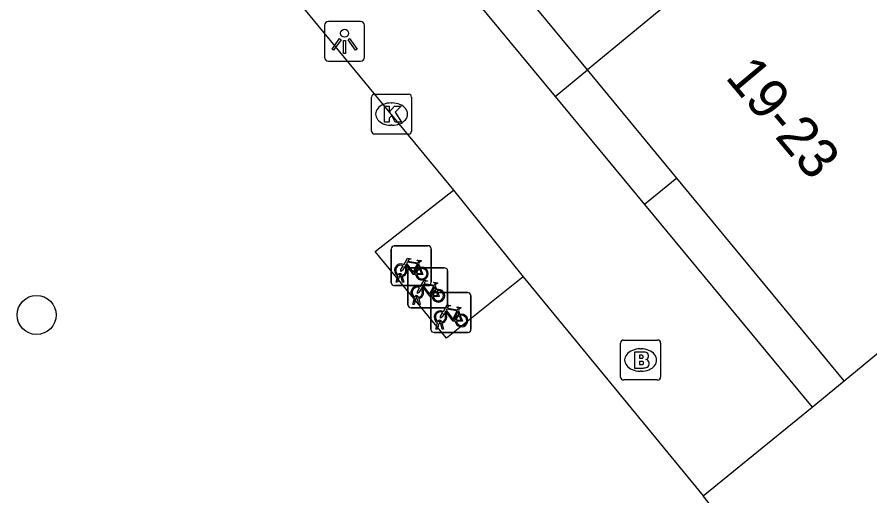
# Model space of a CAD drawing. Extents: x 162347 to 162868, y 381221 to 381813.
# Drawn here: x 162472.3 to 162493.66, y 381694.2 to 381706.2 of the extents above; entities that cross this region are included whole.
import ezdxf

# ---------------------------------------------------------------- set-up
doc = ezdxf.new("R2010")
doc.units = 0
for name, color, linetype in [('IMGEO_Boom', 7, 'Continuous'), ('IMGEO_Brandkraan', 7, 'Continuous'), ('IMGEO_Fietsenrek', 7, 'Continuous'), ('IMGEO_Kolk', 7, 'Continuous'), ('IMGEO_Lichtpunt', 7, 'Continuous'), ('IMGEO_Pand', 7, 'Continuous'), ('IMGEO_Pand_nummerreeks', 7, 'Continuous'), ('IMGEO_Voetpad_open', 7, 'Continuous')]:
    doc.layers.add(name, color=color, linetype=linetype)

msp = doc.modelspace()

# ---------------------------------------------------------------- linework, layer by layer
at = {"layer": 'IMGEO_Boom'}
msp.add_circle((162472.788, 381698.734), 0.489, dxfattribs=at)
at = {"layer": 'IMGEO_Brandkraan'}
for p, q in [((162487.417, 381697.178), (162487.417, 381698.03)), ((162487.492, 381698.104), (162488.344, 381698.104)), ((162488.418, 381698.03), (162488.418, 381697.178)), ((162487.905, 381697.884), (162487.93, 381697.884)), ((162487.928, 381697.324), (162487.903, 381697.324)), ((162488.344, 381697.104), (162487.492, 381697.104))]:
    msp.add_line(p, q, dxfattribs=at)
for points in [[(162487.417, 381697.178), (162487.417, 381698.03)], [(162487.492, 381698.104), (162488.344, 381698.104)], [(162488.418, 381698.03), (162488.418, 381697.178)], [(162487.765, 381697.804), (162487.765, 381697.404), (162487.978, 381697.404)], [(162487.996, 381697.804), (162487.765, 381697.804)], [(162487.944, 381697.723), (162487.89, 381697.723), (162487.89, 381697.647)], [(162487.89, 381697.647), (162487.943, 381697.647)], [(162487.952, 381697.571), (162487.89, 381697.571), (162487.89, 381697.49)], [(162487.89, 381697.49), (162487.952, 381697.49)], [(162488.344, 381697.104), (162487.492, 381697.104)]]:
    msp.add_lwpolyline(points, dxfattribs=at)
for centre, radius, start, end in [((162487.494, 381698.028), 0.0765, 91.552, 178.448), ((162487.494, 381698.028), 0.0765, 91.552, 178.448), ((162488.342, 381698.028), 0.0765, 1.552, 88.448), ((162488.342, 381698.028), 0.0765, 1.552, 88.448), ((162488, 381697.659), 0.145, 59.4692, 91.5367), ((162488.025, 381697.706), 0.0922, 285.5137, 58.1501), ((162487.945, 381697.685), 0.0379, 267.8285, 90.9355), ((162487.953, 381697.53), 0.0404, 269.8759, 90.5077), ((162488.03, 381697.514), 0.105, 301.3115, 78.989), ((162487.984, 381697.655), 0.251, 268.6676, 293.5347), ((162487.494, 381697.18), 0.0765, 181.552, 268.448), ((162487.494, 381697.18), 0.0765, 181.552, 268.448), ((162488.342, 381697.18), 0.0765, 271.552, 358.448), ((162488.342, 381697.18), 0.0765, 271.552, 358.448)]:
    msp.add_arc(centre, radius, start, end, dxfattribs=at)
for centre, major_axis, ratio, start_param, end_param in [((162487.904, 381697.604), (-0.387, 0.002), 0.722429, 4.712389, 7.853982), ((162487.929, 381697.604), (-0.39, 0.002), 0.717154, 1.570796, 4.712389)]:
    msp.add_ellipse(centre, major_axis=major_axis, ratio=ratio, start_param=start_param, end_param=end_param, dxfattribs=at)
at = {"layer": 'IMGEO_Fietsenrek'}
for p, q in [((162481.671, 381699.543), (162481.671, 381700.384)), ((162481.671, 381700.384), (162481.671, 381699.543)), ((162481.746, 381700.468), (162482.587, 381700.468)), ((162482.587, 381700.468), (162481.746, 381700.468)), ((162482.671, 381700.393), (162482.671, 381699.552)), ((162482.671, 381699.552), (162482.671, 381700.393)), ((162482.159, 381699.914), (162483, 381699.914)), ((162483, 381699.914), (162482.159, 381699.914)), ((162482.358, 381700.017), (162482.394, 381699.922)), ((162481.798, 381699.552), (162481.837, 381699.712)), ((162481.867, 381699.7), (162481.832, 381699.552)), ((162481.909, 381699.724), (162481.908, 381699.728)), ((162481.95, 381699.552), (162481.916, 381699.694)), ((162481.94, 381699.735), (162481.941, 381699.728)), ((162481.948, 381699.698), (162481.983, 381699.552)), ((162482.084, 381698.989), (162482.084, 381699.83)), ((162482.084, 381699.83), (162482.084, 381698.989)), ((162483.084, 381699.839), (162483.084, 381698.998)), ((162483.084, 381698.998), (162483.084, 381699.839)), ((162482.596, 381699.468), (162481.755, 381699.468)), ((162481.755, 381699.468), (162482.596, 381699.468)), ((162481.832, 381699.552), (162481.798, 381699.552)), ((162481.983, 381699.552), (162481.95, 381699.552)), ((162482.771, 381699.463), (162482.807, 381699.368)), ((162482.74, 381699.295), (162483.581, 381699.295)), ((162483.581, 381699.295), (162482.74, 381699.295)), ((162482.211, 381698.998), (162482.25, 381699.158)), ((162482.28, 381699.146), (162482.245, 381698.998)), ((162482.322, 381699.17), (162482.321, 381699.174)), ((162482.363, 381698.998), (162482.329, 381699.14)), ((162482.353, 381699.181), (162482.354, 381699.174)), ((162482.361, 381699.144), (162482.396, 381698.998)), ((162482.665, 381698.37), (162482.665, 381699.211)), ((162482.665, 381699.211), (162482.665, 381698.37)), ((162483.665, 381699.22), (162483.665, 381698.379)), ((162483.665, 381698.379), (162483.665, 381699.22)), ((162483.009, 381698.914), (162482.168, 381698.914)), ((162482.168, 381698.914), (162483.009, 381698.914)), ((162482.245, 381698.998), (162482.211, 381698.998)), ((162482.396, 381698.998), (162482.363, 381698.998)), ((162483.352, 381698.844), (162483.388, 381698.749)), ((162482.792, 381698.379), (162482.831, 381698.539)), ((162482.826, 381698.379), (162482.792, 381698.379)), ((162482.861, 381698.527), (162482.826, 381698.379)), ((162482.903, 381698.551), (162482.902, 381698.555)), ((162482.944, 381698.379), (162482.91, 381698.521)), ((162482.934, 381698.562), (162482.935, 381698.555)), ((162482.942, 381698.525), (162482.977, 381698.379)), ((162482.977, 381698.379), (162482.944, 381698.379)), ((162483.59, 381698.295), (162482.749, 381698.295)), ((162482.749, 381698.295), (162483.59, 381698.295))]:
    msp.add_line(p, q, dxfattribs=at)
for points in [[(162481.984, 381699.994), (162482.079, 381700.158), (162482.165, 381700.144), (162482.167, 381700.135), (162482.111, 381700.124), (162482.084, 381700.079), (162482.34, 381700.038)], [(162482.34, 381700.038), (162482.365, 381700.087), (162482.359, 381700.091), (162482.336, 381700.095), (162482.324, 381700.102), (162482.323, 381700.105), (162482.325, 381700.11), (162482.42, 381700.095), (162482.422, 381700.085), (162482.412, 381700.072), (162482.4, 381700.066), (162482.386, 381700.072), (162482.358, 381700.017)], [(162482.005, 381699.942), (162481.953, 381699.852), (162481.913, 381699.827), (162481.914, 381699.874), (162481.969, 381699.968)], [(162482.28, 381699.75), (162482.23, 381699.75), (162482.039, 381700.001), (162482.02, 381699.969)], [(162482.327, 381700.013), (162482.07, 381700.054), (162482.053, 381700.025), (162482.22, 381699.805), (162482.327, 381700.013)], [(162482.375, 381699.915), (162482.345, 381699.992), (162482.236, 381699.774), (162482.279, 381699.774)], [(162482.309, 381699.774), (162482.429, 381699.773), (162482.385, 381699.887)], [(162482.405, 381699.894), (162482.46, 381699.749), (162482.31, 381699.749)], [(162482.397, 381699.44), (162482.492, 381699.604), (162482.578, 381699.59), (162482.58, 381699.581), (162482.524, 381699.57), (162482.497, 381699.525), (162482.753, 381699.484)], [(162482.693, 381699.196), (162482.643, 381699.196), (162482.452, 381699.447), (162482.433, 381699.415)], [(162482.74, 381699.459), (162482.483, 381699.5), (162482.466, 381699.471), (162482.633, 381699.251), (162482.74, 381699.459)], [(162482.788, 381699.361), (162482.758, 381699.438), (162482.649, 381699.22), (162482.692, 381699.22)], [(162482.753, 381699.484), (162482.778, 381699.533), (162482.772, 381699.537), (162482.749, 381699.541), (162482.737, 381699.548), (162482.736, 381699.551), (162482.738, 381699.556), (162482.833, 381699.541), (162482.835, 381699.531), (162482.825, 381699.518), (162482.813, 381699.512), (162482.799, 381699.518), (162482.771, 381699.463)], [(162482.418, 381699.388), (162482.366, 381699.298), (162482.326, 381699.273), (162482.327, 381699.32), (162482.382, 381699.414)], [(162482.722, 381699.22), (162482.842, 381699.219), (162482.798, 381699.333)], [(162482.818, 381699.34), (162482.873, 381699.195), (162482.723, 381699.195)], [(162482.999, 381698.769), (162482.947, 381698.679), (162482.907, 381698.654), (162482.908, 381698.701), (162482.963, 381698.795)], [(162482.978, 381698.821), (162483.073, 381698.985), (162483.159, 381698.971), (162483.161, 381698.962), (162483.105, 381698.951), (162483.078, 381698.906), (162483.334, 381698.865)], [(162483.274, 381698.577), (162483.224, 381698.577), (162483.033, 381698.828), (162483.014, 381698.796)], [(162483.321, 381698.84), (162483.064, 381698.881), (162483.047, 381698.852), (162483.214, 381698.632), (162483.321, 381698.84)], [(162483.369, 381698.742), (162483.339, 381698.819), (162483.23, 381698.601), (162483.273, 381698.601)], [(162483.334, 381698.865), (162483.359, 381698.914), (162483.353, 381698.918), (162483.33, 381698.922), (162483.318, 381698.929), (162483.317, 381698.932), (162483.319, 381698.937), (162483.414, 381698.922), (162483.416, 381698.912), (162483.406, 381698.899), (162483.394, 381698.893), (162483.38, 381698.899), (162483.352, 381698.844)], [(162483.303, 381698.601), (162483.423, 381698.6), (162483.379, 381698.714)], [(162483.399, 381698.721), (162483.454, 381698.576), (162483.304, 381698.576)]]:
    msp.add_lwpolyline(points, dxfattribs=at)
for centre, radius, start, end in [((162481.749, 381700.39), 0.0779, 92.4484, 184.2845), ((162481.749, 381700.39), 0.0779, 92.4484, 184.2845), ((162482.593, 381700.39), 0.0779, 2.4484, 94.2845), ((162482.593, 381700.39), 0.0779, 2.4484, 94.2845), ((162481.911, 381699.853), 0.159, 62.6766, 242.1369), ((162481.911, 381699.853), 0.129, 63.3192, 238.903), ((162481.911, 381699.853), 0.129, 283.6043, 43.4302), ((162481.911, 381699.853), 0.159, 283.5766, 46.6042), ((162482.162, 381699.836), 0.0779, 92.4484, 184.2845), ((162482.162, 381699.836), 0.0779, 92.4484, 184.2845), ((162482.438, 381699.769), 0.159, 113.3408, 178.3217), ((162482.438, 381699.769), 0.159, 187.0065, 105.7708), ((162482.438, 381699.769), 0.129, 113.923, 177.9556), ((162482.438, 381699.769), 0.129, 188.6715, 104.5883), ((162483.006, 381699.836), 0.0779, 2.4484, 94.2845), ((162483.006, 381699.836), 0.0779, 2.4484, 94.2845), ((162481.891, 381699.724), 0.0499, 12.8025, 158.6934), ((162481.911, 381699.853), 0.159, 253.9967, 271.7867), ((162481.891, 381699.724), 0.0174, 12.8025, 163.4502), ((162481.911, 381699.853), 0.129, 253.415, 269.0204), ((162481.749, 381699.546), 0.0779, 182.4484, 274.2845), ((162481.749, 381699.546), 0.0779, 182.4484, 274.2845), ((162482.324, 381699.299), 0.159, 62.6766, 242.1369), ((162482.593, 381699.546), 0.0779, 272.4484, 4.2845), ((162482.593, 381699.546), 0.0779, 272.4484, 4.2845), ((162482.324, 381699.299), 0.129, 63.3192, 238.903), ((162482.324, 381699.299), 0.129, 283.6043, 43.4302), ((162482.324, 381699.299), 0.159, 283.5766, 46.6042), ((162482.743, 381699.217), 0.0779, 92.4484, 184.2845), ((162482.743, 381699.217), 0.0779, 92.4484, 184.2845), ((162482.851, 381699.215), 0.159, 113.3408, 178.3217), ((162482.851, 381699.215), 0.159, 187.0065, 105.7708), ((162482.851, 381699.215), 0.129, 113.923, 177.9556), ((162482.851, 381699.215), 0.129, 188.6715, 104.5883), ((162483.587, 381699.217), 0.0779, 2.4484, 94.2845), ((162483.587, 381699.217), 0.0779, 2.4484, 94.2845), ((162482.304, 381699.17), 0.0499, 12.8025, 158.6934), ((162482.324, 381699.299), 0.159, 253.9967, 271.7867), ((162482.304, 381699.17), 0.0174, 12.8025, 163.4502), ((162482.324, 381699.299), 0.129, 253.415, 269.0204), ((162482.162, 381698.992), 0.0779, 182.4484, 274.2845), ((162482.162, 381698.992), 0.0779, 182.4484, 274.2845), ((162482.905, 381698.68), 0.159, 62.6766, 242.1369), ((162482.905, 381698.68), 0.129, 63.3192, 238.903), ((162482.905, 381698.68), 0.159, 283.5766, 46.6042), ((162483.006, 381698.992), 0.0779, 272.4484, 4.2845), ((162483.006, 381698.992), 0.0779, 272.4484, 4.2845), ((162482.885, 381698.551), 0.0499, 12.8025, 158.6934), ((162482.905, 381698.68), 0.129, 283.6043, 43.4302), ((162483.432, 381698.596), 0.159, 113.3408, 178.3217), ((162483.432, 381698.596), 0.159, 187.0065, 105.7708), ((162483.432, 381698.596), 0.129, 113.923, 177.9556), ((162483.432, 381698.596), 0.129, 188.6715, 104.5883), ((162482.743, 381698.373), 0.0779, 182.4484, 274.2845), ((162482.743, 381698.373), 0.0779, 182.4484, 274.2845), ((162482.905, 381698.68), 0.159, 253.9967, 271.7867), ((162482.885, 381698.551), 0.0174, 12.8025, 163.4502), ((162482.905, 381698.68), 0.129, 253.415, 269.0204), ((162483.587, 381698.373), 0.0779, 272.4484, 4.2845), ((162483.587, 381698.373), 0.0779, 272.4484, 4.2845)]:
    msp.add_arc(centre, radius, start, end, dxfattribs=at)
at = {"layer": 'IMGEO_Kolk'}
for p, q in [((162481.179, 381703.341), (162481.179, 381704.193)), ((162481.254, 381704.267), (162482.106, 381704.267)), ((162482.18, 381704.193), (162482.18, 381703.341)), ((162481.667, 381704.047), (162481.692, 381704.047)), ((162481.69, 381703.487), (162481.665, 381703.487)), ((162482.106, 381703.267), (162481.254, 381703.267))]:
    msp.add_line(p, q, dxfattribs=at)
for points in [[(162481.179, 381703.341), (162481.179, 381704.193)], [(162481.254, 381704.267), (162482.106, 381704.267)], [(162482.18, 381704.193), (162482.18, 381703.341)], [(162481.5, 381703.967), (162481.623, 381703.967), (162481.623, 381703.816), (162481.753, 381703.967), (162481.917, 381703.967), (162481.771, 381703.816), (162481.924, 381703.567), (162481.772, 381703.567), (162481.687, 381703.731), (162481.623, 381703.664), (162481.623, 381703.567), (162481.5, 381703.567), (162481.5, 381703.967)], [(162482.106, 381703.267), (162481.254, 381703.267)]]:
    msp.add_lwpolyline(points, dxfattribs=at)
for centre, start, end in [((162481.256, 381704.191), 91.552, 178.448), ((162481.256, 381704.191), 91.552, 178.448), ((162482.104, 381704.191), 1.552, 88.448), ((162482.104, 381704.191), 1.552, 88.448), ((162481.256, 381703.343), 181.552, 268.448), ((162481.256, 381703.343), 181.552, 268.448), ((162482.104, 381703.343), 271.552, 358.448), ((162482.104, 381703.343), 271.552, 358.448)]:
    msp.add_arc(centre, 0.0765, start, end, dxfattribs=at)
for centre, major_axis, ratio, start_param, end_param in [((162481.666, 381703.767), (-0.387, 0.002), 0.722429, 4.712389, 7.853982), ((162481.691, 381703.767), (-0.39, 0.002), 0.717154, 1.570796, 4.712389)]:
    msp.add_ellipse(centre, major_axis=major_axis, ratio=ratio, start_param=start_param, end_param=end_param, dxfattribs=at)
at = {"layer": 'IMGEO_Lichtpunt'}
for p, q in [((162480.905, 381706.09), (162480.097, 381706.09)), ((162480.905, 381706.09), (162480.097, 381706.09)), ((162480.003, 381705.995), (162480.003, 381705.188)), ((162480.003, 381705.995), (162480.003, 381705.188)), ((162480.999, 381705.188), (162480.999, 381705.995)), ((162480.999, 381705.188), (162480.999, 381705.995)), ((162480.097, 381705.094), (162480.905, 381705.094)), ((162480.097, 381705.094), (162480.905, 381705.094))]:
    msp.add_line(p, q, dxfattribs=at)
for points in [[(162480.377, 381705.659), (162480.416, 381705.631), (162480.228, 381705.369), (162480.19, 381705.396), (162480.377, 381705.659)], [(162480.589, 381705.631), (162480.627, 381705.658), (162480.814, 381705.396), (162480.775, 381705.368), (162480.589, 381705.631)], [(162480.479, 381705.611), (162480.526, 381705.611), (162480.526, 381705.289), (162480.479, 381705.289), (162480.479, 381705.611)]]:
    msp.add_lwpolyline(points, dxfattribs=at)
msp.add_circle((162480.502, 381705.793), 0.0994, dxfattribs=at)
for centre, start, end in [((162480.097, 381705.995), 90, 180), ((162480.097, 381705.995), 90, 180), ((162480.905, 381705.995), 0, 90), ((162480.905, 381705.995), 0, 90), ((162480.097, 381705.188), 180, 270), ((162480.097, 381705.188), 180, 270), ((162480.905, 381705.188), 270, 0), ((162480.905, 381705.188), 270, 360)]:
    msp.add_arc(centre, 0.0946, start, end, dxfattribs=at)
at = {"layer": 'IMGEO_Pand'}
for points in [[(162493.628, 381710.68), (162486.587, 381704.873)], [(162486.587, 381704.873), (162482.012, 381710.419)], [(162488.821, 381702.166), (162486.587, 381704.873)], [(162493.014, 381697.083), (162500.056, 381702.892)], [(162493.014, 381697.083), (162488.821, 381702.166)]]:
    msp.add_lwpolyline(points, dxfattribs=at)
at = {"layer": 'IMGEO_Voetpad_open'}
for points in [[(162481.196, 381709.747), (162485.78, 381704.207)], [(162478.262, 381707.898), (162483.232, 381701.86)], [(162485.78, 381704.207), (162486.587, 381704.873)], [(162485.78, 381704.207), (162488.017, 381701.503)], [(162488.821, 381702.166), (162488.017, 381701.503)], [(162484.979, 381699.692), (162483.055, 381698.153), (162481.271, 381700.321), (162483.232, 381701.86)], [(162483.232, 381701.86), (162484.979, 381699.692)], [(162488.017, 381701.503), (162492.218, 381696.426)], [(162484.979, 381699.692), (162489.486, 381694.198)], [(162492.218, 381696.426), (162493.014, 381697.083)], [(162489.486, 381694.198), (162492.218, 381696.426)]]:
    msp.add_lwpolyline(points, dxfattribs=at)
msp.add_arc((162486.544, 381691.765), 3.818, 310.7539, 39.5852, dxfattribs=at)

# ---------------------------------------------------------------- texts
at = {"layer": 'IMGEO_Pand_nummerreeks'}
msp.add_text('19-23', height=1, rotation=309.9922, dxfattribs=at).set_placement((162490.016, 381704.684))

doc.saveas('drawing.dxf')
